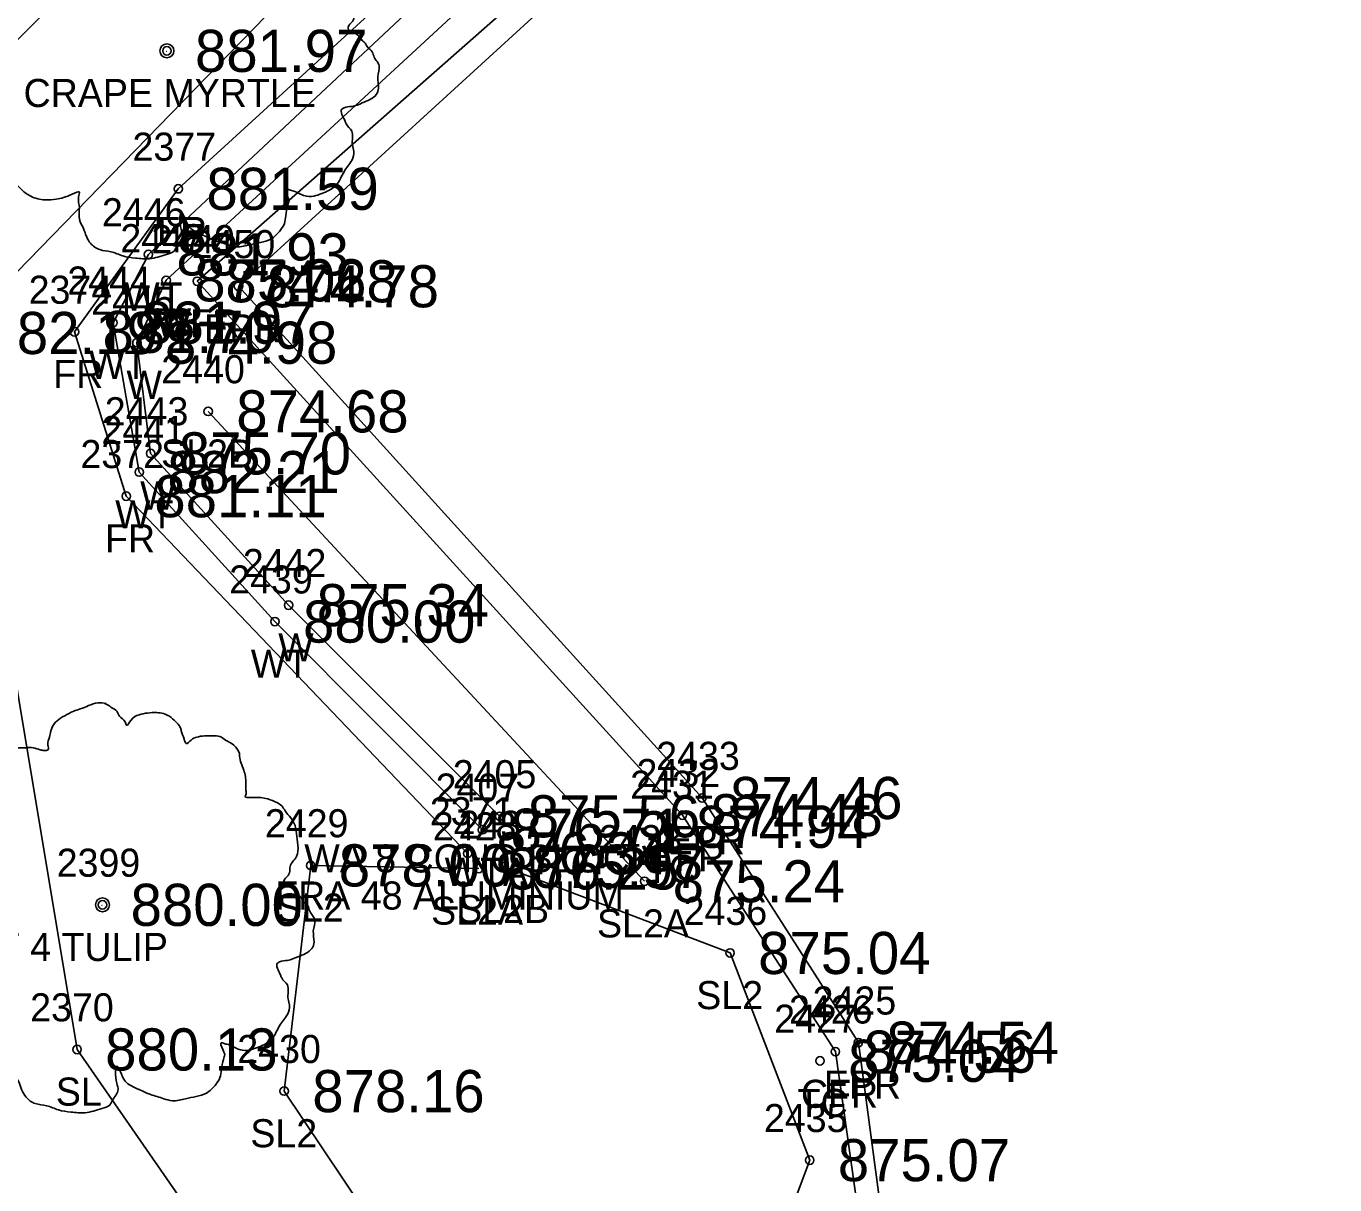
# Model space of a CAD drawing. Extents: x 1622501 to 1626664, y 1117816 to 1121579.
# Drawn here: x 1623704.15 to 1623750.73, y 1118910.76 to 1118952.01 of the extents above; entities that cross this region are included whole.
import ezdxf

# ---------------------------------------------------------------- set-up
doc = ezdxf.new("R2010")
doc.units = 0
for name, color, linetype in [('RD_EX_BldgApp', 7, 'Continuous'), ('RD_EX_Conc', 7, 'Continuous'), ('RD_EX_Conc_txCode', 7, 'Continuous'), ('RD_EX_Fence_Other', 7, 'Continuous'), ('RD_EX_Fence_Other_txCode', 7, 'Continuous'), ('RD_EX_GuardRail', 7, 'Continuous'), ('RD_EX_Misc', 7, 'Continuous'), ('RD_EX_Misc_txCode', 7, 'Continuous'), ('RD_EX_Road', 7, 'Continuous'), ('RD_EX_Road_txCode', 7, 'Continuous'), ('RD_EX_TX_Conc_ELEV', 7, 'Continuous'), ('RD_EX_TX_Fence_Other_ELEV', 7, 'Continuous'), ('RD_EX_TX_Misc_ELEV', 7, 'Continuous'), ('RD_EX_TX_Road_ELEV', 7, 'Continuous'), ('RD_EX_TX_VEG_ELEV', 7, 'Continuous'), ('RD_EX_VEG', 7, 'Continuous'), ('RD_EX_VEG_txCode', 7, 'Continuous'), ('RD_SMD_Locator', 7, 'Continuous')]:
    doc.layers.add(name, color=color, linetype=linetype)

msp = doc.modelspace()

# ---------------------------------------------------------------- linework, layer by layer
at = {"layer": 'RD_EX_BldgApp'}
msp.add_lwpolyline([(1623721.004, 1118923.881), (1623713.492, 1118931.399), (1623708.579, 1118936.802), (1623708.092, 1118940.743), (1623709.133, 1118942.964), (1623722.787, 1118955.582), (1623731.375, 1118962.881), (1623739.462, 1118970.878), (1623747.819, 1118978.398), (1623756.721, 1118986.256), (1623762.191, 1118991.565), (1623766.243, 1118995.292)], dxfattribs=at)
at = {"layer": 'RD_EX_Conc'}
msp.add_lwpolyline([(1623731.27, 1118881.874), (1623724.208, 1118889.844), (1623728.268, 1118894.109), (1623731.921, 1118899.236), (1623734.19, 1118906.762), (1623732.955, 1118915.502), (1623727.506, 1118923.921), (1623710.242, 1118942.93), (1623723.924, 1118955.001), (1623731.892, 1118962.462), (1623739.934, 1118970.016), (1623748.093, 1118977.566), (1623756.653, 1118985.283), (1623766.427, 1118974.182), (1623768.958, 1118972.879), (1623771.85, 1118973.67), (1623773.97, 1118975.964), (1623773.97, 1118975.964), (1623773.559, 1118979.96), (1623763.52, 1118991.319), (1623776.374, 1119003.735), (1623808.841, 1119034.289)], dxfattribs=at)
at = {"layer": 'RD_EX_Fence_Other'}
msp.add_lwpolyline([(1623719.865, 1118922.561), (1623707.713, 1118935.278), (1623705.87, 1118941.129), (1623709.567, 1118946.223), (1623737.438, 1118971.731), (1623764.682, 1118996.227)], dxfattribs=at)
at = {"layer": 'RD_EX_GuardRail'}
msp.add_lwpolyline([(1623683.102, 1118919.005), (1623685.557, 1118930.82), (1623696.428, 1118944.075), (1623730.666, 1118978.537), (1623766.322, 1119014.094)], dxfattribs=at)
at = {"layer": 'RD_EX_Misc'}
msp.add_lwpolyline([(1623720.394, 1118923.404), (1623713.005, 1118930.814), (1623708.177, 1118936.136), (1623707.246, 1118941.456), (1623708.502, 1118943.888), (1623721.912, 1118956.453), (1623730.341, 1118964.055), (1623738.647, 1118971.704), (1623746.964, 1118979.27), (1623755.423, 1118986.8), (1623761.506, 1118992.463), (1623765.64, 1118996.049)], dxfattribs=at)
at = {"layer": 'RD_EX_Road'}
msp.add_lwpolyline([(1623731.855, 1118882.514), (1623725.132, 1118889.887), (1623728.967, 1118893.472), (1623732.76, 1118898.859), (1623735.001, 1118906.68), (1623733.773, 1118915.823), (1623728.206, 1118924.533), (1623711.71, 1118942.753), (1623724.203, 1118954.188), (1623732.557, 1118961.78), (1623740.615, 1118969.244), (1623748.717, 1118976.672), (1623756.637, 1118984.034), (1623765.77, 1118973.634), (1623768.775, 1118971.978), (1623773.17, 1118972.305), (1623775.58, 1118974.356), (1623774.206, 1118980.477), (1623764.618, 1118991.256), (1623776.805, 1119003.039), (1623808.744, 1119033.096)], dxfattribs=at)
at = {"layer": 'RD_EX_VEG'}
msp.add_line((1623726.162, 1118921.568), (1623710.63, 1118938.298), dxfattribs=at)
for points in [[(1623719.641, 1118895.843), (1623705.963, 1118915.58), (1623701.704, 1118941.089), (1623733.735, 1118974.045), (1623762.596, 1118998.968), (1623764.149, 1118997.606), (1623773.667, 1119008.214), (1623809.616, 1119040.562), (1623866.904, 1119093.207), (1623868.266, 1119096.09), (1623881.794, 1119107.882), (1623919.645, 1119143.849), (1623945.126, 1119165.729), (1623961.583, 1119122.835), (1623970.119, 1119088.038)], [(1623720.258, 1118922.024), (1623714.278, 1118922.134), (1623713.335, 1118914.097), (1623725.907, 1118895.336), (1623732.04, 1118911.638), (1623729.205, 1118919.015), (1623721.169, 1118922.082)]]:
    msp.add_lwpolyline(points, dxfattribs=at)
for centre, radius in [((1623709.16, 1118951.134), 0.25), ((1623709.148, 1118951.115), 0.0001), ((1623706.868, 1118920.729), 0.25), ((1623706.855, 1118920.71), 0.0001)]:
    msp.add_circle(centre, radius, dxfattribs=at)
for points in [[(1623709.292, 1118958.301), (1623708.992, 1118958.326), (1623708.668, 1118958.226), (1623708.418, 1118958.126), (1623708.193, 1118958.051), (1623707.968, 1118957.951), (1623707.668, 1118957.776), (1623707.443, 1118957.576), (1623707.318, 1118957.326), (1623707.268, 1118957.102), (1623707.218, 1118956.827), (1623707.218, 1118956.652), (1623707.093, 1118956.627), (1623706.943, 1118956.652), (1623706.693, 1118956.727), (1623706.444, 1118956.727), (1623706.194, 1118956.727), (1623705.844, 1118956.702), (1623705.494, 1118956.702), (1623705.219, 1118956.652), (1623704.894, 1118956.602), (1623704.519, 1118956.477), (1623704.17, 1118956.352), (1623703.87, 1118956.102), (1623703.62, 1118955.627), (1623703.495, 1118955.277), (1623703.345, 1118955.027), (1623703.495, 1118954.578), (1623703.67, 1118954.228), (1623703.695, 1118954.028), (1623703.77, 1118953.603), (1623703.87, 1118953.378), (1623703.995, 1118953.178), (1623703.92, 1118953.153), (1623703.545, 1118953.103), (1623703.245, 1118953.003), (1623702.82, 1118952.778), (1623702.595, 1118952.554), (1623702.495, 1118952.229), (1623702.47, 1118951.879), (1623702.37, 1118951.679), (1623702.295, 1118951.404), (1623702.27, 1118951.329), (1623702.22, 1118951.004), (1623702.32, 1118950.554), (1623702.345, 1118950.205), (1623702.47, 1118949.98), (1623702.62, 1118949.805), (1623702.795, 1118949.555), (1623703.195, 1118949.33), (1623703.52, 1118949.23), (1623703.72, 1118949.205), (1623703.545, 1118948.705), (1623703.495, 1118948.355), (1623703.37, 1118947.956), (1623703.37, 1118947.881), (1623703.32, 1118947.406), (1623703.47, 1118947.081), (1623703.545, 1118946.706), (1623703.72, 1118946.481), (1623703.995, 1118946.181), (1623704.319, 1118945.956), (1623704.819, 1118945.831), (1623705.219, 1118945.856), (1623705.794, 1118946.031), (1623706.044, 1118946.106), (1623706.019, 1118945.931), (1623706.044, 1118945.557), (1623706.044, 1118945.132), (1623706.194, 1118944.807), (1623706.294, 1118944.532), (1623706.444, 1118944.282), (1623706.768, 1118944.057), (1623707.168, 1118943.982), (1623707.593, 1118943.832), (1623708.043, 1118943.757), (1623708.543, 1118943.732), (1623709.142, 1118943.882), (1623709.417, 1118944.007), (1623709.517, 1118944.182), (1623709.717, 1118944.557), (1623709.667, 1118944.782), (1623709.692, 1118945.382), (1623709.792, 1118945.207), (1623709.967, 1118944.857), (1623710.467, 1118944.557), (1623710.867, 1118944.382), (1623711.341, 1118944.232), (1623711.641, 1118944.157), (1623712.116, 1118944.232), (1623712.491, 1118944.307), (1623712.866, 1118944.432), (1623713.166, 1118944.707), (1623713.341, 1118944.982), (1623713.391, 1118945.257), (1623713.465, 1118945.632), (1623713.515, 1118945.806)], [(1623713.515, 1118945.806), (1623713.441, 1118945.981), (1623713.391, 1118946.231), (1623713.465, 1118946.206), (1623713.64, 1118946.156), (1623713.915, 1118946.031), (1623714.14, 1118945.956), (1623714.465, 1118945.981), (1623714.74, 1118946.081), (1623715.19, 1118946.356), (1623715.465, 1118946.831), (1623715.739, 1118947.231), (1623715.814, 1118947.556), (1623715.764, 1118947.781), (1623715.739, 1118948.28), (1623715.54, 1118948.53), (1623715.49, 1118948.655), (1623715.39, 1118949.055), (1623715.465, 1118949.105), (1623715.739, 1118949.155), (1623716.114, 1118949.28), (1623716.389, 1118949.405), (1623716.614, 1118949.58), (1623716.689, 1118949.805), (1623716.664, 1118950.205), (1623716.714, 1118950.604), (1623716.639, 1118950.754), (1623716.539, 1118950.904), (1623716.464, 1118951.104), (1623716.314, 1118951.254), (1623716.214, 1118951.404), (1623716.114, 1118951.504), (1623715.989, 1118951.654), (1623715.814, 1118951.779), (1623715.665, 1118951.829), (1623715.615, 1118951.979), (1623715.764, 1118952.179), (1623715.814, 1118952.279), (1623715.839, 1118952.504), (1623716.064, 1118952.853), (1623716.114, 1118953.253), (1623716.064, 1118953.678), (1623716.014, 1118953.953), (1623715.864, 1118954.228), (1623715.665, 1118954.478), (1623715.54, 1118954.653), (1623715.365, 1118954.778), (1623715.04, 1118954.903), (1623714.79, 1118954.952), (1623714.44, 1118954.952), (1623714.24, 1118955.002), (1623714.265, 1118955.052), (1623714.265, 1118955.202), (1623714.265, 1118955.477), (1623714.19, 1118955.927), (1623714.04, 1118956.427), (1623714.04, 1118956.452), (1623713.94, 1118956.702), (1623713.715, 1118956.902), (1623713.54, 1118957.002), (1623713.341, 1118957.127), (1623713.091, 1118957.152), (1623712.791, 1118957.152), (1623712.516, 1118957.102), (1623712.316, 1118957.002), (1623712.141, 1118956.877), (1623712.066, 1118957.027), (1623711.966, 1118957.326), (1623711.916, 1118957.476), (1623711.766, 1118957.651), (1623711.541, 1118957.851), (1623711.091, 1118957.976), (1623710.467, 1118957.901), (1623710.167, 1118957.701), (1623710.017, 1118957.526), (1623709.967, 1118957.651), (1623709.767, 1118957.851), (1623709.667, 1118958.026), (1623709.492, 1118958.151), (1623709.342, 1118958.251), (1623709.242, 1118958.301)], [(1623707, 1118927.896), (1623706.7, 1118927.921), (1623706.375, 1118927.821), (1623706.125, 1118927.721), (1623705.9, 1118927.646), (1623705.676, 1118927.546), (1623705.376, 1118927.371), (1623705.151, 1118927.171), (1623705.026, 1118926.921), (1623704.976, 1118926.697), (1623704.926, 1118926.422), (1623704.926, 1118926.247), (1623704.801, 1118926.222), (1623704.651, 1118926.247), (1623704.401, 1118926.322), (1623704.151, 1118926.322), (1623703.901, 1118926.322), (1623703.551, 1118926.297), (1623703.202, 1118926.297), (1623702.927, 1118926.247), (1623702.602, 1118926.197), (1623702.227, 1118926.072), (1623701.877, 1118925.947), (1623701.577, 1118925.697), (1623701.327, 1118925.222), (1623701.202, 1118924.872), (1623701.053, 1118924.622), (1623701.202, 1118924.173), (1623701.377, 1118923.823), (1623701.402, 1118923.623), (1623701.477, 1118923.198), (1623701.577, 1118922.973), (1623701.702, 1118922.773), (1623701.627, 1118922.748), (1623701.252, 1118922.698), (1623700.953, 1118922.598), (1623700.528, 1118922.373), (1623700.303, 1118922.149), (1623700.203, 1118921.824), (1623700.178, 1118921.474), (1623700.078, 1118921.274), (1623700.003, 1118920.999), (1623699.978, 1118920.924), (1623699.928, 1118920.599), (1623700.028, 1118920.149), (1623700.053, 1118919.8), (1623700.178, 1118919.575), (1623700.328, 1118919.4), (1623700.503, 1118919.15), (1623700.903, 1118918.925), (1623701.227, 1118918.825), (1623701.427, 1118918.8), (1623701.252, 1118918.3), (1623701.202, 1118917.95), (1623701.078, 1118917.551), (1623701.078, 1118917.476), (1623701.028, 1118917.001), (1623701.177, 1118916.676), (1623701.252, 1118916.301), (1623701.427, 1118916.076), (1623701.702, 1118915.776), (1623702.027, 1118915.551), (1623702.527, 1118915.426), (1623702.927, 1118915.451), (1623703.502, 1118915.626), (1623703.751, 1118915.701), (1623703.726, 1118915.526), (1623703.751, 1118915.152), (1623703.751, 1118914.727), (1623703.901, 1118914.402), (1623704.001, 1118914.127), (1623704.151, 1118913.877), (1623704.476, 1118913.652), (1623704.876, 1118913.577), (1623705.301, 1118913.427), (1623705.751, 1118913.352), (1623706.25, 1118913.327), (1623706.85, 1118913.477), (1623707.125, 1118913.602), (1623707.225, 1118913.777), (1623707.425, 1118914.152), (1623707.375, 1118914.377), (1623707.4, 1118914.977), (1623707.5, 1118914.802), (1623707.675, 1118914.452), (1623708.174, 1118914.152), (1623708.574, 1118913.977), (1623709.049, 1118913.827), (1623709.349, 1118913.752), (1623709.824, 1118913.827), (1623710.199, 1118913.902), (1623710.573, 1118914.027), (1623710.873, 1118914.302), (1623711.048, 1118914.577), (1623711.098, 1118914.852), (1623711.173, 1118915.227), (1623711.223, 1118915.401)], [(1623711.223, 1118915.401), (1623711.148, 1118915.576), (1623711.098, 1118915.826), (1623711.173, 1118915.801), (1623711.348, 1118915.751), (1623711.623, 1118915.626), (1623711.848, 1118915.551), (1623712.173, 1118915.576), (1623712.448, 1118915.676), (1623712.897, 1118915.951), (1623713.172, 1118916.426), (1623713.447, 1118916.826), (1623713.522, 1118917.151), (1623713.472, 1118917.376), (1623713.447, 1118917.875), (1623713.247, 1118918.125), (1623713.197, 1118918.25), (1623713.097, 1118918.65), (1623713.172, 1118918.7), (1623713.447, 1118918.75), (1623713.822, 1118918.875), (1623714.097, 1118919), (1623714.322, 1118919.175), (1623714.397, 1118919.4), (1623714.372, 1118919.8), (1623714.422, 1118920.199), (1623714.347, 1118920.349), (1623714.247, 1118920.499), (1623714.172, 1118920.699), (1623714.022, 1118920.849), (1623713.922, 1118920.999), (1623713.822, 1118921.099), (1623713.697, 1118921.249), (1623713.522, 1118921.374), (1623713.372, 1118921.424), (1623713.322, 1118921.574), (1623713.472, 1118921.774), (1623713.522, 1118921.874), (1623713.547, 1118922.099), (1623713.772, 1118922.448), (1623713.822, 1118922.848), (1623713.772, 1118923.273), (1623713.722, 1118923.548), (1623713.572, 1118923.823), (1623713.372, 1118924.073), (1623713.247, 1118924.248), (1623713.072, 1118924.373), (1623712.747, 1118924.498), (1623712.498, 1118924.547), (1623712.148, 1118924.547), (1623711.948, 1118924.597), (1623711.973, 1118924.647), (1623711.973, 1118924.797), (1623711.973, 1118925.072), (1623711.898, 1118925.522), (1623711.748, 1118926.022), (1623711.748, 1118926.047), (1623711.648, 1118926.297), (1623711.423, 1118926.497), (1623711.248, 1118926.597), (1623711.048, 1118926.722), (1623710.798, 1118926.747), (1623710.498, 1118926.747), (1623710.224, 1118926.697), (1623710.024, 1118926.597), (1623709.849, 1118926.472), (1623709.774, 1118926.622), (1623709.674, 1118926.921), (1623709.624, 1118927.071), (1623709.474, 1118927.246), (1623709.249, 1118927.446), (1623708.799, 1118927.571), (1623708.174, 1118927.496), (1623707.875, 1118927.296), (1623707.725, 1118927.121), (1623707.675, 1118927.246), (1623707.475, 1118927.446), (1623707.375, 1118927.621), (1623707.2, 1118927.746), (1623707.05, 1118927.846), (1623706.95, 1118927.896)]]:
    msp.add_spline(points, degree=3, dxfattribs=at)
at = {"layer": 'RD_SMD_Locator'}
for centre in [(1623709.16, 1118951.134), (1623709.567, 1118946.223), (1623708.502, 1118943.888), (1623709.133, 1118942.964), (1623709.133, 1118942.964), (1623710.242, 1118942.93), (1623711.71, 1118942.753), (1623707.246, 1118941.456), (1623705.87, 1118941.129), (1623708.092, 1118940.743), (1623710.63, 1118938.298), (1623708.579, 1118936.802), (1623708.177, 1118936.136), (1623707.713, 1118935.278), (1623713.492, 1118931.399), (1623713.005, 1118930.814), (1623728.206, 1118924.533), (1623721.004, 1118923.881), (1623727.506, 1118923.921), (1623720.394, 1118923.404), (1623726.996, 1118923.506), (1623719.865, 1118922.561), (1623714.278, 1118922.134), (1623720.258, 1118922.024), (1623721.169, 1118922.082), (1623726.162, 1118921.568), (1623706.868, 1118920.729), (1623729.205, 1118919.015), (1623733.773, 1118915.823), (1623705.963, 1118915.58), (1623732.955, 1118915.502), (1623732.406, 1118915.176), (1623713.335, 1118914.097), (1623732.04, 1118911.638)]:
    msp.add_circle(centre, 0.15, dxfattribs=at)

# ---------------------------------------------------------------- texts
at = {"layer": 'RD_EX_Conc_txCode'}
for s, p in [('2448', (1623707.503, 1118943.964)), ('2449', (1623708.612, 1118943.93)), ('TC', (1623708.338, 1118940.964)), ('CFR', (1623709.014, 1118940.93)), ('2432', (1623725.876, 1118924.921)), ('2431', (1623725.649, 1118924.506)), ('CFR', (1623726.278, 1118921.921)), ('TC', (1623726.201, 1118921.506)), ('2426', (1623731.302, 1118916.502)), ('2427', (1623730.776, 1118916.176)), ('CFR', (1623731.727, 1118913.502)), ('TC', (1623731.61, 1118913.176))]:
    msp.add_text(s, height=1, dxfattribs=at).set_placement(p)
at = {"layer": 'RD_EX_Fence_Other_txCode'}
for s, p in [('2377', (1623707.937, 1118947.223)), ('FR', (1623708.811, 1118944.223)), ('2374', (1623704.24, 1118942.129)), ('FR', (1623705.114, 1118939.129)), ('2372', (1623706.083, 1118936.278)), ('FR', (1623706.957, 1118933.278)), ('2371', (1623718.518, 1118923.561)), ('FRA 48 ALUMINIUM', (1623713.014, 1118920.561))]:
    msp.add_text(s, height=1, dxfattribs=at).set_placement(p)
at = {"layer": 'RD_EX_Misc_txCode'}
for s, p in [('2446', (1623706.848, 1118944.888)), ('2447', (1623707.503, 1118943.964)), ('2444', (1623705.616, 1118942.456)), ('2445', (1623706.462, 1118941.743)), ('WT', (1623707.643, 1118941.888)), ('W', (1623708.763, 1118940.964)), ('WT', (1623706.388, 1118939.456)), ('W', (1623707.722, 1118938.743)), ('2443', (1623706.949, 1118937.802)), ('2441', (1623706.83, 1118937.136)), ('W', (1623708.209, 1118934.802)), ('WT', (1623707.318, 1118934.136)), ('2442', (1623711.862, 1118932.399)), ('2439', (1623711.375, 1118931.814)), ('W', (1623713.122, 1118929.399)), ('WT', (1623712.147, 1118928.814)), ('2405', (1623719.334, 1118924.881)), ('2407', (1623718.725, 1118924.404)), ('WA 8 CONC BLOCK', (1623714.051, 1118921.881)), ('WTA', (1623719.048, 1118921.404))]:
    msp.add_text(s, height=1, dxfattribs=at).set_placement(p)
at = {"layer": 'RD_EX_Road_txCode'}
for s, p in [('2450', (1623710.041, 1118943.753)), ('EPR', (1623710.482, 1118940.753)), ('2433', (1623726.576, 1118925.533)), ('EPR', (1623726.978, 1118922.533)), ('2425', (1623732.143, 1118916.823)), ('EPR', (1623732.545, 1118913.823))]:
    msp.add_text(s, height=1, dxfattribs=at).set_placement(p)
at = {"layer": 'RD_EX_TX_Conc_ELEV'}
for s, p in [('875.02', (1623710.133, 1118942.214)), ('874.68', (1623711.242, 1118942.18)), ('874.48', (1623728.506, 1118923.171)), ('874.94', (1623727.996, 1118922.756)), ('875.04', (1623733.406, 1118914.426)), ('874.56', (1623733.955, 1118914.752))]:
    msp.add_text(s, height=1.5, dxfattribs=at).set_placement(p)
at = {"layer": 'RD_EX_TX_Fence_Other_ELEV'}
for s, p in [('881.59', (1623710.567, 1118945.473)), ('881.70', (1623706.87, 1118940.379)), ('881.11', (1623708.713, 1118934.528)), ('876.34', (1623720.865, 1118921.811))]:
    msp.add_text(s, height=1.5, dxfattribs=at).set_placement(p)
at = {"layer": 'RD_EX_TX_Misc_ELEV'}
for s, p in [('881.93', (1623709.502, 1118943.138)), ('875.02', (1623710.133, 1118942.214)), ('881.97', (1623708.246, 1118940.706)), ('874.98', (1623709.092, 1118939.993)), ('875.70', (1623709.579, 1118936.052)), ('882.21', (1623709.177, 1118935.386)), ('875.34', (1623714.492, 1118930.649)), ('880.00', (1623714.005, 1118930.064)), ('875.56', (1623722.004, 1118923.131)), ('876.71', (1623721.394, 1118922.654))]:
    msp.add_text(s, height=1.5, dxfattribs=at).set_placement(p)
at = {"layer": 'RD_EX_TX_Road_ELEV'}
for s, p in [('874.78', (1623712.71, 1118942.003)), ('874.46', (1623729.206, 1118923.783)), ('874.54', (1623734.773, 1118915.073))]:
    msp.add_text(s, height=1.5, dxfattribs=at).set_placement(p)
at = {"layer": 'RD_EX_TX_VEG_ELEV'}
for s, p in [('881.97', (1623710.16, 1118950.384)), ('882.19', (1623702.704, 1118940.339)), ('874.68', (1623711.63, 1118937.548)), ('878.00', (1623715.278, 1118921.384)), ('876.25', (1623721.258, 1118921.274)), ('875.97', (1623722.169, 1118921.332)), ('875.24', (1623727.162, 1118920.818)), ('880.00', (1623707.868, 1118919.979)), ('875.04', (1623730.205, 1118918.265)), ('880.13', (1623706.963, 1118914.83)), ('878.16', (1623714.335, 1118913.347)), ('875.07', (1623733.04, 1118910.888))]:
    msp.add_text(s, height=1.5, dxfattribs=at).set_placement(p)
at = {"layer": 'RD_EX_VEG_txCode'}
for s, p in [('T 5 CRAPE MYRTLE', (1623701.755, 1118949.134)), ('2440', (1623708.96, 1118939.298)), ('SL2B', (1623708.953, 1118936.298)), ('2429', (1623712.648, 1118923.134)), ('2428', (1623718.628, 1118923.024)), ('2437', (1623719.539, 1118923.082)), ('2438', (1623724.532, 1118922.568)), ('2399', (1623705.238, 1118921.729)), ('SL2', (1623713.073, 1118920.134)), ('SL2A', (1623718.565, 1118920.024)), ('SL2B', (1623719.492, 1118920.082)), ('2436', (1623727.552, 1118920.015)), ('SL2A', (1623724.469, 1118919.568)), ('T 4 TULIP', (1623703.104, 1118918.729)), ('SL2', (1623728, 1118917.015)), ('2370', (1623704.294, 1118916.58)), ('2430', (1623711.666, 1118915.097)), ('SL', (1623705.207, 1118913.58)), ('2435', (1623730.41, 1118912.638)), ('SL2', (1623712.13, 1118912.097))]:
    msp.add_text(s, height=1, dxfattribs=at).set_placement(p)

doc.saveas('drawing.dxf')
